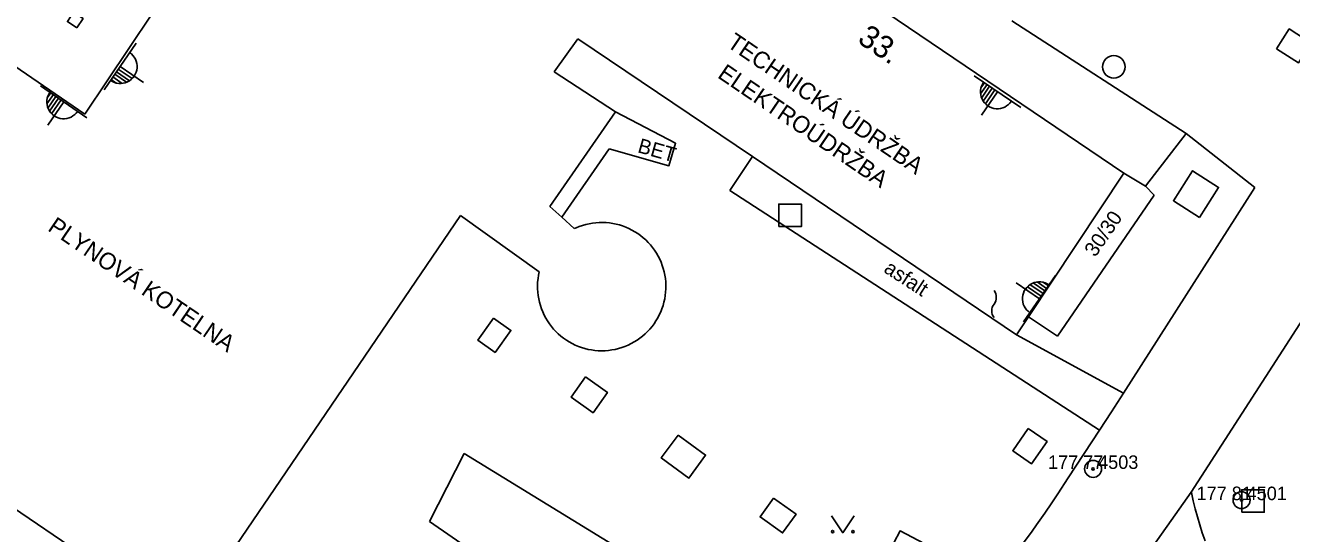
# Model space of a CAD drawing. Extents: x -539515 to -538098, y -1182060 to -1180157.
# Drawn here: x -538553.2 to -538497, y -1181696 to -1181673.4 of the extents above; entities that cross this region are included whole.
import ezdxf

# ---------------------------------------------------------------- set-up
doc = ezdxf.new("R2010")
doc.units = 0
for name, color, linetype in [('Vrstva 10', 7, 'Continuous'), ('Vrstva 11', 7, 'Continuous'), ('Vrstva 21', 7, 'Continuous'), ('Vrstva 22', 7, 'Continuous'), ('Vrstva 23', 7, 'Continuous'), ('Vrstva 24', 7, 'Continuous'), ('Vrstva 26', 7, 'Continuous'), ('Vrstva 27', 7, 'Continuous'), ('Vrstva 36', 7, 'Continuous'), ('Vrstva 37', 7, 'Continuous'), ('Vrstva 40', 7, 'Continuous'), ('Vrstva 41', 7, 'Continuous'), ('Vrstva 46', 7, 'Continuous'), ('Vrstva 5', 7, 'Continuous')]:
    doc.layers.add(name, color=color, linetype=linetype)

msp = doc.modelspace()

# ---------------------------------------------------------------- linework, layer by layer
at = {"layer": 'Vrstva 10'}
for p, q in [((-538501.66, -1181678.25), (-538509.39, -1181673.25)), ((-538498.61, -1181680.64), (-538501.66, -1181678.25)), ((-538504.43, -1181689.78), (-538498.61, -1181680.64)), ((-538496.02, -1181685.78), (-538501.43, -1181694.17)), ((-538501.43, -1181694.17), (-538507.26, -1181702.37))]:
    msp.add_line(p, q, dxfattribs=at)
for points in [[(-538506.885, -1181693.536), (-538505.5, -1181691.41), (-538504.965, -1181690.595), (-538504.43, -1181689.78)], [(-538511.996, -1181699.865), (-538511.62, -1181699.508), (-538511.295, -1181699.19), (-538511.015, -1181698.909), (-538510.773, -1181698.66), (-538510.563, -1181698.44), (-538510.382, -1181698.245), (-538510.226, -1181698.073), (-538509.956, -1181697.768), (-538509.757, -1181697.535), (-538509.61, -1181697.359), (-538509.393, -1181697.092), (-538509.18, -1181696.82), (-538508.932, -1181696.493), (-538508.703, -1181696.184), (-538508.491, -1181695.892), (-538508.295, -1181695.618), (-538507.933, -1181695.1), (-538507.621, -1181694.643), (-538507.351, -1181694.242), (-538506.885, -1181693.536)]]:
    msp.add_lwpolyline(points, dxfattribs=at)
at = {"layer": 'Vrstva 11'}
for p, q in [((-538503.46, -1181680.58), (-538501.66, -1181678.25)), ((-538527.26, -1181678.93), (-538529.359, -1181681.967)), ((-538520.899, -1181679.273), (-538521.91, -1181680.77)), ((-538503.46, -1181680.58), (-538504.42, -1181680.01)), ((-538521.91, -1181680.77), (-538505.5, -1181691.41)), ((-538507.37, -1181687.24), (-538503.07, -1181680.98)), ((-538503.07, -1181680.98), (-538503.46, -1181680.58)), ((-538508.659, -1181686.382), (-538507.37, -1181687.24)), ((-538504.43, -1181689.78), (-538509.19, -1181687.18)), ((-538533.69, -1181692.45), (-538535.23, -1181695.47)), ((-538515.94, -1181703.34), (-538533.69, -1181692.45)), ((-538535.23, -1181695.47), (-538519.39, -1181706.39))]:
    msp.add_line(p, q, dxfattribs=at)
for points in [[(-538497.65, -1181674.49), (-538496.679, -1181675.114), (-538496.11, -1181674.23), (-538497.081, -1181673.606), (-538497.65, -1181674.49)], [(-538526.98, -1181677.28), (-538524.31, -1181678.68), (-538524.61, -1181679.68), (-538527.26, -1181678.93)], [(-538501.07, -1181681.97), (-538500.216, -1181680.642), (-538501.37, -1181679.9), (-538502.224, -1181681.228), (-538501.07, -1181681.97)], [(-538532.39, -1181686.44), (-538531.62, -1181686.99), (-538532.317, -1181687.966), (-538533.087, -1181687.416), (-538532.39, -1181686.44)], [(-538528.31, -1181689.05), (-538527.334, -1181689.742), (-538527.97, -1181690.64), (-538528.946, -1181689.948), (-538528.31, -1181689.05)], [(-538524.2, -1181691.63), (-538522.977, -1181692.52), (-538523.72, -1181693.54), (-538524.943, -1181692.65), (-538524.2, -1181691.63)], [(-538508.67, -1181691.34), (-538507.83, -1181691.92), (-538508.512, -1181692.907), (-538509.352, -1181692.327), (-538508.67, -1181691.34)], [(-538519.97, -1181694.43), (-538518.966, -1181695.146), (-538519.56, -1181695.98), (-538520.564, -1181695.264), (-538519.97, -1181694.43)], [(-538500.819, -1181696.321), (-538500.94, -1181695.971), (-538501.052, -1181695.619), (-538501.157, -1181695.264), (-538501.255, -1181694.907), (-538501.344, -1181694.548), (-538501.426, -1181694.187), (-538501.43, -1181694.17)], [(-538513.85, -1181697.51), (-538513.288, -1181696.446), (-538514.349, -1181695.885), (-538514.912, -1181696.949), (-538513.85, -1181697.51)]]:
    msp.add_lwpolyline(points, dxfattribs=at)
at = {"layer": 'Vrstva 21'}
for centre, radius in [((-538505.786, -1181693.135), 0.375), ((-538505.786, -1181693.135), 0.05), ((-538499.197, -1181694.522), 0.375), ((-538499.197, -1181694.522), 0.05)]:
    msp.add_circle(centre, radius, dxfattribs=at)
at = {"layer": 'Vrstva 24'}
for centre, start, end in [((-538510.582, -1181685.517), 323.1301, 36.8699), ((-538509.782, -1181686.117), 143.1301, 216.8699)]:
    msp.add_arc(centre, 0.5, start, end, dxfattribs=at)
at = {"layer": 'Vrstva 26'}
for points in [[(-538519.73, -1181682.38), (-538518.73, -1181682.38), (-538518.73, -1181681.38), (-538519.73, -1181681.38)], [(-538499.19, -1181695.06), (-538498.19, -1181695.06), (-538498.19, -1181694.06), (-538499.19, -1181694.06)]]:
    msp.add_lwpolyline(points, close=True, dxfattribs=at)
at = {"layer": 'Vrstva 27'}
msp.add_lwpolyline([(-538550.882, -1181673.557), (-538550.603, -1181673.142), (-538551.018, -1181672.863), (-538551.297, -1181673.278)], close=True, dxfattribs=at)
msp.add_circle((-538504.87, -1181675.29), 0.5, dxfattribs=at)
at = {"layer": 'Vrstva 36'}
msp.add_lwpolyline([(-538517.391, -1181695.218), (-538516.891, -1181695.968), (-538516.391, -1181695.218)], dxfattribs=at)
for centre in [(-538517.341, -1181695.918), (-538516.442, -1181695.918)]:
    msp.add_circle(centre, 0.05, dxfattribs=at)
at = {"layer": 'Vrstva 37'}
for p, q in [((-538548.251, -1181674.24), (-538549.669, -1181676.3)), ((-538549.039, -1181675.385), (-538548.426, -1181675.808)), ((-538548.96, -1181675.27), (-538547.924, -1181675.983)), ((-538549.357, -1181675.847), (-538549.128, -1181676.004)), ((-538549.277, -1181675.731), (-538548.86, -1181676.019)), ((-538549.198, -1181675.616), (-538548.679, -1181675.973)), ((-538549.119, -1181675.501), (-538548.539, -1181675.9)), ((-538508.999, -1181677.098), (-538511.059, -1181675.68)), ((-538510.606, -1181675.992), (-538510.763, -1181676.221)), ((-538550.426, -1181677.544), (-538552.486, -1181676.126)), ((-538551.917, -1181676.518), (-538552.205, -1181676.935)), ((-538552.033, -1181676.438), (-538552.19, -1181676.667)), ((-538510.49, -1181676.072), (-538510.778, -1181676.489)), ((-538510.029, -1181676.389), (-538510.742, -1181677.425)), ((-538510.375, -1181676.151), (-538510.732, -1181676.67)), ((-538510.26, -1181676.23), (-538510.659, -1181676.81)), ((-538510.144, -1181676.31), (-538510.567, -1181676.923)), ((-538551.456, -1181676.835), (-538552.169, -1181677.871)), ((-538551.802, -1181676.597), (-538552.159, -1181677.116)), ((-538551.687, -1181676.676), (-538552.086, -1181677.256)), ((-538551.571, -1181676.756), (-538551.994, -1181677.369)), ((-538508.165, -1181685.583), (-538509.201, -1181684.87)), ((-538508.874, -1181686.613), (-538507.456, -1181684.553)), ((-538508.006, -1181685.352), (-538508.586, -1181684.953)), ((-538507.927, -1181685.237), (-538508.446, -1181684.88)), ((-538507.848, -1181685.122), (-538508.265, -1181684.834)), ((-538507.768, -1181685.006), (-538507.997, -1181684.849)), ((-538508.086, -1181685.468), (-538508.699, -1181685.045))]:
    msp.add_line(p, q, dxfattribs=at)
for centre, start, end in [((-538548.953, -1181675.275), 234.8473, 56.0933), ((-538510.034, -1181676.396), 144.8473, 326.0933), ((-538551.461, -1181676.842), 144.8473, 326.0933), ((-538508.172, -1181685.578), 54.8473, 236.0933)]:
    msp.add_arc(centre, 0.75, start, end, dxfattribs=at)
at = {"layer": 'Vrstva 5'}
for p, q in [((-538524.38, -1181666.49), (-538504.42, -1181680.01)), ((-538547.542, -1181672.95), (-538550.529, -1181677.393)), ((-538550.529, -1181677.393), (-538555.71, -1181673.84)), ((-538529.702, -1181675.506), (-538528.65, -1181674.04)), ((-538528.65, -1181674.04), (-538520.899, -1181679.273)), ((-538526.98, -1181677.28), (-538529.702, -1181675.506)), ((-538529.885, -1181681.485), (-538526.98, -1181677.28)), ((-538520.899, -1181679.273), (-538509.19, -1181687.18)), ((-538508.659, -1181686.382), (-538504.42, -1181680.01)), ((-538529.359, -1181681.967), (-538529.885, -1181681.485)), ((-538546.15, -1181699.97), (-538533.849, -1181681.889)), ((-538533.849, -1181681.889), (-538530.361, -1181684.392)), ((-538529.359, -1181681.967), (-538528.81, -1181682.47)), ((-538528, -1181682.225), (-538527.85, -1181682.207)), ((-538527.699, -1181682.197), (-538527.85, -1181682.207)), ((-538527.548, -1181682.195), (-538527.699, -1181682.197)), ((-538527.397, -1181682.201), (-538527.548, -1181682.195)), ((-538527.247, -1181682.215), (-538527.397, -1181682.201)), ((-538528.81, -1181682.47), (-538528.723, -1181682.431)), ((-538528.723, -1181682.431), (-538528.583, -1181682.374)), ((-538528.583, -1181682.374), (-538528.441, -1181682.325)), ((-538528.441, -1181682.325), (-538528.295, -1181682.284)), ((-538528.295, -1181682.284), (-538528.148, -1181682.25)), ((-538528.148, -1181682.25), (-538528, -1181682.225)), ((-538527.098, -1181682.238), (-538527.247, -1181682.215)), ((-538526.95, -1181682.268), (-538527.098, -1181682.238)), ((-538526.804, -1181682.305), (-538526.95, -1181682.268)), ((-538526.66, -1181682.351), (-538526.804, -1181682.305)), ((-538526.518, -1181682.404), (-538526.66, -1181682.351)), ((-538526.38, -1181682.464), (-538526.518, -1181682.404)), ((-538526.245, -1181682.532), (-538526.38, -1181682.464)), ((-538526.114, -1181682.606), (-538526.245, -1181682.532)), ((-538525.987, -1181682.688), (-538526.114, -1181682.606)), ((-538525.865, -1181682.776), (-538525.987, -1181682.688)), ((-538525.747, -1181682.871), (-538525.865, -1181682.776)), ((-538525.634, -1181682.971), (-538525.747, -1181682.871)), ((-538525.527, -1181683.078), (-538525.634, -1181682.971)), ((-538525.426, -1181683.19), (-538525.527, -1181683.078)), ((-538525.331, -1181683.307), (-538525.426, -1181683.19)), ((-538525.242, -1181683.429), (-538525.331, -1181683.307)), ((-538525.16, -1181683.556), (-538525.242, -1181683.429)), ((-538525.085, -1181683.686), (-538525.16, -1181683.556)), ((-538525.016, -1181683.821), (-538525.085, -1181683.686)), ((-538524.955, -1181683.959), (-538525.016, -1181683.821)), ((-538530.361, -1181684.392), (-538530.392, -1181684.539)), ((-538524.901, -1181684.1), (-538524.955, -1181683.959)), ((-538524.855, -1181684.244), (-538524.901, -1181684.1)), ((-538524.817, -1181684.39), (-538524.855, -1181684.244)), ((-538524.786, -1181684.537), (-538524.817, -1181684.39)), ((-538530.43, -1181684.839), (-538530.437, -1181684.99)), ((-538530.437, -1181684.99), (-538530.435, -1181685.14)), ((-538530.415, -1181684.689), (-538530.43, -1181684.839)), ((-538530.392, -1181684.539), (-538530.415, -1181684.689)), ((-538524.763, -1181684.687), (-538524.786, -1181684.537)), ((-538524.748, -1181684.837), (-538524.763, -1181684.687)), ((-538524.741, -1181684.987), (-538524.748, -1181684.837)), ((-538524.742, -1181685.138), (-538524.741, -1181684.987)), ((-538530.435, -1181685.14), (-538530.426, -1181685.291)), ((-538530.426, -1181685.291), (-538530.409, -1181685.441)), ((-538530.409, -1181685.441), (-538530.384, -1181685.59)), ((-538524.793, -1181685.588), (-538524.768, -1181685.439)), ((-538524.768, -1181685.439), (-538524.751, -1181685.289)), ((-538524.751, -1181685.289), (-538524.742, -1181685.138)), ((-538530.384, -1181685.59), (-538530.351, -1181685.737)), ((-538530.351, -1181685.737), (-538530.311, -1181685.883)), ((-538530.311, -1181685.883), (-538530.262, -1181686.026)), ((-538530.262, -1181686.026), (-538530.206, -1181686.166)), ((-538524.97, -1181686.164), (-538524.915, -1181686.024)), ((-538524.915, -1181686.024), (-538524.867, -1181685.881)), ((-538524.867, -1181685.881), (-538524.826, -1181685.735)), ((-538524.826, -1181685.735), (-538524.793, -1181685.588)), ((-538530.206, -1181686.166), (-538530.143, -1181686.303)), ((-538530.143, -1181686.303), (-538530.073, -1181686.436)), ((-538530.073, -1181686.436), (-538529.996, -1181686.566)), ((-538529.996, -1181686.566), (-538529.912, -1181686.691)), ((-538529.912, -1181686.691), (-538529.821, -1181686.812)), ((-538525.355, -1181686.811), (-538525.265, -1181686.69)), ((-538525.265, -1181686.69), (-538525.181, -1181686.564)), ((-538525.181, -1181686.564), (-538525.104, -1181686.435)), ((-538525.104, -1181686.435), (-538525.033, -1181686.301)), ((-538525.033, -1181686.301), (-538524.97, -1181686.164)), ((-538509.19, -1181687.18), (-538508.659, -1181686.382)), ((-538529.821, -1181686.812), (-538529.724, -1181686.928)), ((-538529.724, -1181686.928), (-538529.621, -1181687.038)), ((-538529.621, -1181687.038), (-538529.513, -1181687.143)), ((-538529.513, -1181687.143), (-538529.399, -1181687.242)), ((-538529.399, -1181687.242), (-538529.28, -1181687.335)), ((-538525.896, -1181687.334), (-538525.777, -1181687.241)), ((-538525.777, -1181687.241), (-538525.663, -1181687.142)), ((-538525.663, -1181687.142), (-538525.555, -1181687.037)), ((-538525.555, -1181687.037), (-538525.452, -1181686.926)), ((-538525.452, -1181686.926), (-538525.355, -1181686.811)), ((-538529.28, -1181687.335), (-538529.156, -1181687.421)), ((-538529.156, -1181687.421), (-538529.028, -1181687.501)), ((-538529.028, -1181687.501), (-538528.896, -1181687.574)), ((-538528.896, -1181687.574), (-538528.76, -1181687.64)), ((-538528.76, -1181687.64), (-538528.62, -1181687.698)), ((-538528.62, -1181687.698), (-538528.478, -1181687.749)), ((-538528.478, -1181687.749), (-538528.334, -1181687.792)), ((-538528.334, -1181687.792), (-538528.187, -1181687.828)), ((-538528.187, -1181687.828), (-538528.039, -1181687.856)), ((-538527.137, -1181687.855), (-538526.989, -1181687.827)), ((-538526.989, -1181687.827), (-538526.842, -1181687.792)), ((-538526.842, -1181687.792), (-538526.697, -1181687.748)), ((-538526.697, -1181687.748), (-538526.555, -1181687.697)), ((-538526.555, -1181687.697), (-538526.416, -1181687.639)), ((-538526.416, -1181687.639), (-538526.28, -1181687.573)), ((-538526.28, -1181687.573), (-538526.148, -1181687.5)), ((-538526.148, -1181687.5), (-538526.02, -1181687.42)), ((-538526.02, -1181687.42), (-538525.896, -1181687.334)), ((-538528.039, -1181687.856), (-538527.889, -1181687.875)), ((-538527.889, -1181687.875), (-538527.739, -1181687.887)), ((-538527.739, -1181687.887), (-538527.588, -1181687.891)), ((-538527.588, -1181687.891), (-538527.437, -1181687.887)), ((-538527.437, -1181687.887), (-538527.286, -1181687.875)), ((-538527.286, -1181687.875), (-538527.137, -1181687.855)), ((-538546.563, -1181699.69), (-538559.58, -1181690.88))]:
    msp.add_line(p, q, dxfattribs=at)

# ---------------------------------------------------------------- texts
at = {"layer": 'Vrstva 22'}
for s, p in [('177 77 ', (-538507.786, -1181693.135)), ('177 81 ', (-538501.197, -1181694.522))]:
    msp.add_text(s, height=0.6, dxfattribs=at).set_placement(p)
at = {"layer": 'Vrstva 23'}
for s, p in [(' 4503', (-538505.786, -1181693.135)), (' 4501', (-538499.197, -1181694.522))]:
    msp.add_text(s, height=0.6, dxfattribs=at).set_placement(p)
at = {"layer": 'Vrstva 40'}
for s, rotation, p in [('BET', 344.1975, (-538526.031, -1181679.07)), ('30/30', 55.5148, (-538505.687, -1181683.765)), ('asfalt', 327.0412, (-538515.118, -1181684.373))]:
    msp.add_text(s, height=0.65, rotation=rotation, dxfattribs=at).set_placement(p)
at = {"layer": 'Vrstva 41'}
for s, p in [('TECHNICKÁ ÚDRŽBA', (-538522.08, -1181674.357)), ('ELEKTROÚDRŽBA', (-538522.492, -1181675.736)), ('PLYNOVÁ KOTELNA', (-538552.212, -1181682.528))]:
    msp.add_text(s, height=0.75, rotation=325.7691, dxfattribs=at).set_placement(p)
at = {"layer": 'Vrstva 46'}
msp.add_text('33.', height=1, rotation=325.8552, dxfattribs=at).set_placement((-538516.288, -1181674.173))

doc.saveas('drawing.dxf')
